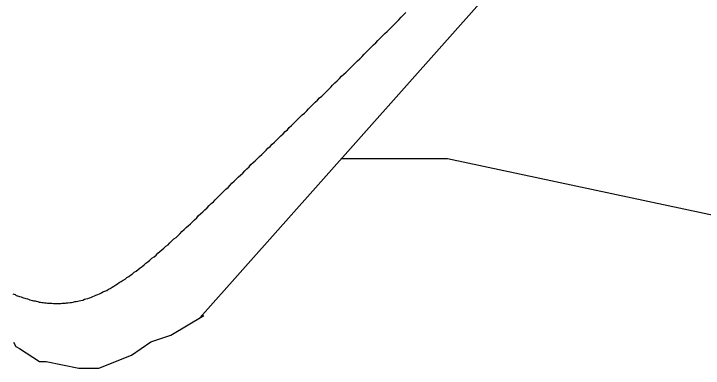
# Model space of a CAD drawing. Extents: x 6707406 to 6714471, y 1868570 to 1872341.
# Drawn here: x 6714084.38 to 6714125.25, y 1870344.18 to 1870365.21 of the extents above; entities that cross this region are included whole.
import ezdxf

# ---------------------------------------------------------------- set-up
doc = ezdxf.new("R2010")
doc.units = 0
doc.layers.add('Nongeo Data(60)', color=7, linetype='Continuous')

msp = doc.modelspace()

# ---------------------------------------------------------------- linework, layer by layer
at = {"layer": 'Nongeo Data(60)'}
for p, q in [((6714095.405, 1870347.169), (6714119.864, 1870374.682)), ((6714103.834, 1870356.631), (6714110.08, 1870356.631)), ((6714110.08, 1870356.631), (6714140.602, 1870350.108)), ((6714093.683, 1870346.135), (6714095.635, 1870347.307)), ((6714092.511, 1870345.745), (6714093.683, 1870346.135)), ((6714084.359, 1870345.722), (6714084.496, 1870345.469)), ((6714084.496, 1870345.469), (6714084.726, 1870345.354)), ((6714084.726, 1870345.354), (6714085.897, 1870344.574)), ((6714091.363, 1870344.964), (6714092.511, 1870345.745)), ((6714089.411, 1870344.183), (6714091.363, 1870344.964)), ((6714085.897, 1870344.574), (6714086.288, 1870344.574)), ((6714086.288, 1870344.574), (6714088.24, 1870344.183)), ((6714088.24, 1870344.183), (6714089.411, 1870344.183))]:
    msp.add_line(p, q, dxfattribs=at)
for points in [[(6714103.811, 1870361.499), (6714103.948, 1870361.614), (6714104.086, 1870361.752), (6714104.224, 1870361.89), (6714104.339, 1870362.005), (6714104.477, 1870362.142), (6714104.614, 1870362.28), (6714104.752, 1870362.418), (6714104.89, 1870362.533), (6714105.028, 1870362.671), (6714105.143, 1870362.808), (6714105.28, 1870362.946), (6714105.418, 1870363.084), (6714105.556, 1870363.222), (6714105.694, 1870363.36), (6714105.832, 1870363.474), (6714105.969, 1870363.612), (6714106.107, 1870363.75), (6714106.245, 1870363.888), (6714106.383, 1870364.026), (6714106.521, 1870364.163), (6714106.658, 1870364.301), (6714106.796, 1870364.439), (6714106.934, 1870364.577), (6714107.072, 1870364.715), (6714107.21, 1870364.852), (6714107.347, 1870365.013), (6714107.485, 1870365.151), (6714107.623, 1870365.289)], [(6714095.704, 1870353.576), (6714095.842, 1870353.691), (6714095.956, 1870353.829), (6714096.071, 1870353.944), (6714096.209, 1870354.058), (6714096.324, 1870354.173), (6714096.462, 1870354.311), (6714096.576, 1870354.426), (6714096.691, 1870354.541), (6714096.829, 1870354.679), (6714096.944, 1870354.793), (6714097.082, 1870354.908), (6714097.197, 1870355.046), (6714097.311, 1870355.161), (6714097.449, 1870355.276), (6714097.564, 1870355.391), (6714097.702, 1870355.528), (6714097.817, 1870355.643), (6714097.954, 1870355.758), (6714098.069, 1870355.896), (6714098.184, 1870356.011), (6714098.322, 1870356.125), (6714098.437, 1870356.263), (6714098.574, 1870356.378), (6714098.689, 1870356.493), (6714098.827, 1870356.631), (6714098.942, 1870356.745), (6714099.08, 1870356.86), (6714099.195, 1870356.975), (6714099.332, 1870357.113), (6714099.447, 1870357.228), (6714099.585, 1870357.343), (6714099.7, 1870357.48), (6714099.838, 1870357.595), (6714099.952, 1870357.71), (6714100.09, 1870357.848), (6714100.205, 1870357.963), (6714100.343, 1870358.078), (6714100.458, 1870358.215), (6714100.595, 1870358.33), (6714100.71, 1870358.468), (6714100.848, 1870358.583), (6714100.963, 1870358.698), (6714101.101, 1870358.835), (6714101.216, 1870358.95), (6714101.353, 1870359.088), (6714101.468, 1870359.203), (6714101.606, 1870359.318), (6714101.744, 1870359.455), (6714101.859, 1870359.57), (6714101.996, 1870359.708), (6714102.111, 1870359.823), (6714102.249, 1870359.961), (6714102.387, 1870360.076), (6714102.502, 1870360.213), (6714102.639, 1870360.328), (6714102.777, 1870360.466), (6714102.892, 1870360.581), (6714103.03, 1870360.719), (6714103.168, 1870360.856), (6714103.282, 1870360.971), (6714103.42, 1870361.109), (6714103.558, 1870361.224), (6714103.696, 1870361.362), (6714103.811, 1870361.499)], [(6714088.469, 1870348.225), (6714088.561, 1870348.271), (6714088.653, 1870348.294), (6714088.768, 1870348.317), (6714088.86, 1870348.363), (6714088.952, 1870348.386), (6714089.067, 1870348.432), (6714089.158, 1870348.478), (6714089.25, 1870348.524), (6714089.365, 1870348.547), (6714089.457, 1870348.593), (6714089.572, 1870348.662), (6714089.664, 1870348.707), (6714089.779, 1870348.753), (6714089.893, 1870348.799), (6714089.985, 1870348.868), (6714090.1, 1870348.914), (6714090.215, 1870348.983), (6714090.307, 1870349.052), (6714090.422, 1870349.121), (6714090.536, 1870349.19), (6714090.628, 1870349.259), (6714090.743, 1870349.328), (6714090.858, 1870349.396), (6714090.973, 1870349.465), (6714091.088, 1870349.557), (6714091.202, 1870349.626), (6714091.294, 1870349.695), (6714091.409, 1870349.787), (6714091.524, 1870349.879), (6714091.639, 1870349.948), (6714091.754, 1870350.039), (6714091.868, 1870350.131), (6714091.983, 1870350.223), (6714092.098, 1870350.315), (6714092.213, 1870350.407), (6714092.328, 1870350.499), (6714092.443, 1870350.591), (6714092.557, 1870350.705), (6714092.695, 1870350.797), (6714092.81, 1870350.889), (6714092.925, 1870351.004), (6714093.04, 1870351.096), (6714093.155, 1870351.211), (6714093.269, 1870351.303), (6714093.384, 1870351.417), (6714093.522, 1870351.509), (6714093.637, 1870351.624), (6714093.752, 1870351.739), (6714093.866, 1870351.854), (6714094.004, 1870351.946), (6714094.119, 1870352.06), (6714094.234, 1870352.175), (6714094.349, 1870352.29), (6714094.487, 1870352.405), (6714094.601, 1870352.52), (6714094.716, 1870352.635), (6714094.854, 1870352.749), (6714094.969, 1870352.864), (6714095.084, 1870352.979), (6714095.221, 1870353.094), (6714095.336, 1870353.232), (6714095.451, 1870353.347), (6714095.589, 1870353.461), (6714095.704, 1870353.576)], [(6714084.313, 1870348.593), (6714084.382, 1870348.57), (6714084.45, 1870348.547), (6714084.519, 1870348.501), (6714084.588, 1870348.478), (6714084.657, 1870348.455), (6714084.726, 1870348.432), (6714084.818, 1870348.409), (6714084.887, 1870348.386), (6714084.956, 1870348.363), (6714085.025, 1870348.34), (6714085.093, 1870348.317), (6714085.185, 1870348.294), (6714085.254, 1870348.271), (6714085.323, 1870348.248), (6714085.415, 1870348.225), (6714085.484, 1870348.202), (6714085.553, 1870348.179), (6714085.645, 1870348.179), (6714085.714, 1870348.156), (6714085.805, 1870348.133), (6714085.874, 1870348.11), (6714085.966, 1870348.11), (6714086.035, 1870348.087), (6714086.127, 1870348.087), (6714086.196, 1870348.064), (6714086.288, 1870348.064), (6714086.38, 1870348.041), (6714086.448, 1870348.041), (6714086.54, 1870348.041), (6714086.632, 1870348.041), (6714086.724, 1870348.018), (6714086.793, 1870348.018), (6714086.885, 1870348.018), (6714086.977, 1870348.018), (6714087.069, 1870348.018), (6714087.16, 1870348.018), (6714087.252, 1870348.041), (6714087.344, 1870348.041), (6714087.436, 1870348.041), (6714087.505, 1870348.064), (6714087.597, 1870348.064), (6714087.712, 1870348.087), (6714087.803, 1870348.087), (6714087.895, 1870348.11), (6714087.987, 1870348.133), (6714088.079, 1870348.133), (6714088.171, 1870348.156), (6714088.263, 1870348.179), (6714088.355, 1870348.202), (6714088.469, 1870348.225)]]:
    msp.add_lwpolyline(points, dxfattribs=at)

doc.saveas('drawing.dxf')
